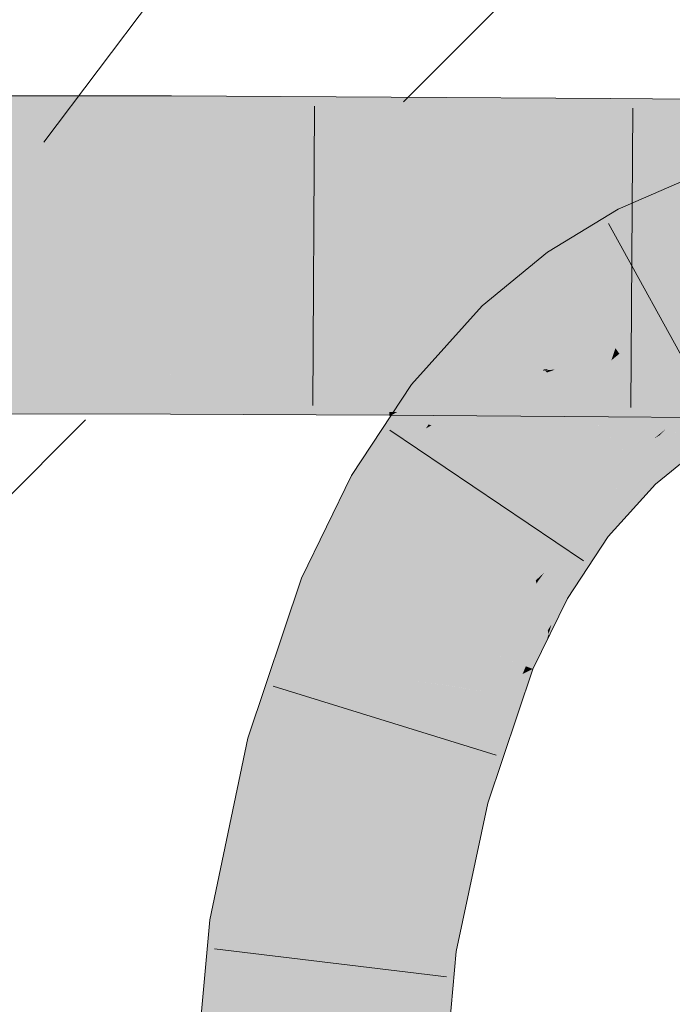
# Model space of a CAD drawing. Extents: x -500 to 300, y 62 to 1162.
# Tile 278 of 289: x 242.362 to 243.019, y 1008 to 1008.99. Entities that reach past the tile are written whole.
import ezdxf

# ---------------------------------------------------------------- set-up
doc = ezdxf.new("R2010")
doc.units = 0
doc.layers.get('0').update_dxf_attribs({"lineweight": 13})
doc.layers.add('E_Detail_Linie_Text_Bem', color=7, linetype='Continuous', lineweight=13)
for name, color, linetype, lineweight, true_color in [('E_Detail_Wandschraffur', 7, 'Continuous', 5, 0xc0c0c0), ('E_Leerrohr 25-A06G93S78I', 7, 'Continuous', 9, 0xff8000), ('E_Leerrohr 25-Shading', 7, 'Continuous', 9, 0xff8000), ('E_Leerrohr 32-A06G93SF8I', 7, 'Continuous', 9, 0x00b300), ('E_Leerrohr 32-Shading', 7, 'Continuous', 9, 0x00b300)]:
    doc.layers.add(name, color=color, linetype=linetype, lineweight=lineweight, true_color=true_color)

# ---------------------------------------------------------------- blocks, each defined once
blk = doc.blocks.new('Shading-A06G93GV8I', base_point=(241.45081, 904.12592))
at = {"layer": 'E_Leerrohr 25-Shading', "color": 43, "true_color": 0xd7ab7f}
for points in [[(243.04271, 1008.83392), (242.96458, 1008.80005), (243.02078, 1008.78461), (242.98141, 1008.76758)], [(242.89336, 1008.75659), (242.91454, 1008.72675), (242.96458, 1008.80005), (242.98141, 1008.76758)], [(242.89336, 1008.75659), (242.82767, 1008.70264), (242.89586, 1008.71136), (242.84541, 1008.68439)], [(242.89336, 1008.75659), (242.89586, 1008.71136), (242.91454, 1008.72675)], [(242.84541, 1008.68439), (242.82767, 1008.70264), (242.75658, 1008.62354), (242.75641, 1008.62366)], [(242.84541, 1008.68439), (242.85321, 1008.67639), (242.89586, 1008.71136)], [(242.85321, 1008.67639), (242.84541, 1008.68439), (242.76575, 1008.61646), (242.75658, 1008.62354)], [(242.82611, 1008.64642), (242.85321, 1008.67639), (242.76868, 1008.6142), (242.76575, 1008.61646)], [(242.82611, 1008.64642), (242.76868, 1008.6142), (242.79907, 1008.62787)], [(242.82611, 1008.64642), (242.79907, 1008.62787), (242.81642, 1008.63568)], [(242.81642, 1008.63568), (242.79907, 1008.62787), (242.81133, 1008.63), (242.78543, 1008.61853)], [(242.76575, 1008.61646), (242.75641, 1008.62366), (242.75375, 1008.60608), (242.73981, 1008.59851)], [(242.79907, 1008.62787), (242.76868, 1008.6142), (242.78543, 1008.61853), (242.77124, 1008.61218)], [(242.78284, 1008.61676), (242.77359, 1008.61041), (242.81026, 1008.62885), (242.78539, 1008.60126)], [(242.81133, 1008.63), (242.78543, 1008.61853), (242.81026, 1008.62885), (242.78284, 1008.61676)], [(242.77124, 1008.61218), (242.76868, 1008.6142), (242.74373, 1008.59741), (242.75375, 1008.60608)], [(242.76868, 1008.6142), (242.76575, 1008.61646), (242.75375, 1008.60608)], [(242.77124, 1008.61218), (242.77359, 1008.61041), (242.78543, 1008.61853)], [(242.73288, 1008.58801), (242.77359, 1008.61041), (242.74373, 1008.59741), (242.77124, 1008.61218)], [(242.77359, 1008.61041), (242.73288, 1008.58801), (242.75386, 1008.59332)], [(242.73981, 1008.59851), (242.73288, 1008.58801), (242.75375, 1008.60608)], [(242.75386, 1008.59332), (242.78539, 1008.60126), (242.77359, 1008.61041)], [(243.0627, 1008.6106), (243.01677, 1008.58252), (243.04672, 1008.55798), (243.03795, 1008.55261)], [(242.71831, 1008.51947), (242.78539, 1008.60126), (242.71307, 1008.55798), (242.75386, 1008.59332)], [(242.78539, 1008.60126), (242.71831, 1008.51947), (242.77376, 1008.58368)], [(242.75386, 1008.59332), (242.73288, 1008.58801), (242.71307, 1008.55798)], [(242.77376, 1008.58368), (242.71831, 1008.51947), (242.77113, 1008.57965), (242.71877, 1008.51917)], [(242.71877, 1008.51917), (242.72783, 1008.51404), (242.77113, 1008.57965)], [(243.01706, 1008.58209), (243.01677, 1008.58252), (242.98044, 1008.54565), (243.01181, 1008.57849)], [(243.01706, 1008.58209), (242.98044, 1008.54565), (242.98128, 1008.5448)], [(242.98128, 1008.5448), (243.00203, 1008.5235), (243.01706, 1008.58209), (243.03795, 1008.55261)], [(243.00639, 1008.57281), (243.01181, 1008.57849), (243.00064, 1008.5694)], [(242.98044, 1008.54565), (243.00639, 1008.57281), (242.9765, 1008.54974), (243.00064, 1008.5694)], [(242.71831, 1008.51947), (242.71307, 1008.55798), (242.696, 1008.5321)], [(242.96317, 1008.52008), (242.98044, 1008.54565), (242.92531, 1008.49323), (242.9765, 1008.54974)], [(242.98128, 1008.5448), (242.98044, 1008.54565), (242.93916, 1008.48254), (242.93829, 1008.48322)], [(242.93916, 1008.48254), (242.95428, 1008.47089), (242.98128, 1008.5448), (243.00203, 1008.5235)], [(242.696, 1008.5321), (242.64586, 1008.42896), (242.71831, 1008.51947), (242.65477, 1008.42548)], [(242.71831, 1008.51947), (242.65477, 1008.42548), (242.71877, 1008.51917), (242.65518, 1008.42529)], [(242.65518, 1008.42529), (242.67993, 1008.41559), (242.71877, 1008.51917), (242.72783, 1008.51404)], [(242.96317, 1008.52008), (242.92531, 1008.49323), (242.93039, 1008.48932)], [(242.93829, 1008.48322), (242.96317, 1008.52008), (242.93039, 1008.48932)], [(242.92531, 1008.49323), (242.88155, 1008.42676), (242.92697, 1008.49194)], [(242.88155, 1008.42676), (242.89011, 1008.43457), (242.92697, 1008.49194), (242.93039, 1008.48932)], [(242.89011, 1008.43457), (242.93478, 1008.47546), (242.93039, 1008.48932), (242.93829, 1008.48322)], [(242.89029, 1008.42175), (242.93478, 1008.47546), (242.88351, 1008.4256), (242.89011, 1008.43457)], [(242.90636, 1008.41266), (242.93478, 1008.47546), (242.89029, 1008.42175)], [(242.93916, 1008.48254), (242.93829, 1008.48322), (242.90724, 1008.41211), (242.90636, 1008.41266)], [(242.90724, 1008.41211), (242.91338, 1008.40863), (242.93916, 1008.48254), (242.95428, 1008.47089)], [(242.64586, 1008.42896), (242.62585, 1008.36945), (242.65477, 1008.42548)], [(242.65477, 1008.42548), (242.62585, 1008.36945), (242.65518, 1008.42529), (242.62663, 1008.37012)], [(242.62663, 1008.37012), (242.67993, 1008.41559), (242.65518, 1008.42529)], [(242.88234, 1008.4234), (242.88155, 1008.42676), (242.8445, 1008.35101), (242.84448, 1008.35101)], [(242.89011, 1008.43457), (242.88155, 1008.42676), (242.88351, 1008.4256)], [(242.88351, 1008.4256), (242.88155, 1008.42676), (242.88234, 1008.4234)], [(242.88487, 1008.41284), (242.89029, 1008.42175), (242.88234, 1008.4234), (242.88351, 1008.4256)], [(242.62585, 1008.36945), (242.59177, 1008.26801), (242.67993, 1008.41559), (242.62711, 1008.25842)], [(242.84685, 1008.3501), (242.88487, 1008.41284), (242.8445, 1008.35101), (242.88234, 1008.4234)], [(242.88487, 1008.41284), (242.90636, 1008.41266), (242.89029, 1008.42175)], [(242.88487, 1008.41284), (242.84685, 1008.3501), (242.89146, 1008.38525), (242.86571, 1008.34265)], [(242.90636, 1008.41266), (242.88487, 1008.41284), (242.90474, 1008.40723), (242.89146, 1008.38525)], [(242.89146, 1008.38525), (242.89359, 1008.3764), (242.90474, 1008.40723), (242.89737, 1008.38257)], [(242.90724, 1008.41211), (242.90636, 1008.41266), (242.8949, 1008.37091), (242.89444, 1008.3728)], [(242.8949, 1008.37091), (242.91338, 1008.40863), (242.90724, 1008.41211)], [(242.86571, 1008.34265), (242.87154, 1008.34039), (242.89146, 1008.38525), (242.89359, 1008.3764)], [(242.87154, 1008.34039), (242.87857, 1008.33765), (242.89359, 1008.3764), (242.89444, 1008.3728)], [(242.89359, 1008.3764), (242.89444, 1008.3728), (242.89737, 1008.38257)], [(242.89444, 1008.3728), (242.87857, 1008.33765), (242.89232, 1008.36566)], [(242.8949, 1008.37091), (242.89444, 1008.3728), (242.89232, 1008.36566)], [(242.84448, 1008.35101), (242.83224, 1008.3147), (242.84685, 1008.3501)], [(242.85452, 1008.34705), (242.84685, 1008.3501), (242.84418, 1008.32062), (242.83224, 1008.3147)], [(242.85982, 1008.32831), (242.86571, 1008.34265), (242.84418, 1008.32062), (242.85452, 1008.34705)], [(242.86888, 1008.3089), (242.87857, 1008.33765), (242.85904, 1008.31049), (242.86826, 1008.33252)], [(242.87154, 1008.34039), (242.86571, 1008.34265), (242.86826, 1008.33252), (242.85982, 1008.32831)], [(242.86826, 1008.33252), (242.87857, 1008.33765), (242.87154, 1008.34039)], [(242.81071, 1008.20886), (242.85982, 1008.32831), (242.80148, 1008.21136), (242.84418, 1008.32062)], [(242.81598, 1008.20746), (242.86826, 1008.33252), (242.81071, 1008.20886), (242.85982, 1008.32831)], [(242.84418, 1008.32062), (242.83224, 1008.3147), (242.80148, 1008.21136), (242.79778, 1008.2124)], [(242.83313, 1008.20282), (242.86888, 1008.3089), (242.81598, 1008.20746), (242.85904, 1008.31049)], [(242.55351, 1008.08533), (242.58983, 1008.08069), (242.59177, 1008.26801), (242.62711, 1008.25842)], [(242.80148, 1008.21136), (242.79778, 1008.2124), (242.76518, 1008.05829)], [(242.77191, 1008.05743), (242.81071, 1008.20886), (242.76518, 1008.05829), (242.80148, 1008.21136)], [(242.81598, 1008.20746), (242.81071, 1008.20886), (242.77638, 1008.05682), (242.77191, 1008.05743)], [(242.77638, 1008.05682), (242.8015, 1008.05365), (242.81598, 1008.20746), (242.83313, 1008.20282)], [(242.51854, 1007.70068), (242.55511, 1007.69904), (242.55351, 1008.08533), (242.58983, 1008.08069)], [(242.77191, 1008.05743), (242.76518, 1008.05829), (242.73172, 1007.69122)], [(242.77638, 1008.05682), (242.77191, 1008.05743), (242.73384, 1007.6911), (242.73172, 1007.69122)], [(242.73384, 1007.6911), (242.7683, 1007.68958), (242.77638, 1008.05682), (242.8015, 1008.05365)]]:
    blk.add_solid(points, dxfattribs=at)
at = {"layer": 'E_Leerrohr 25-Shading', "color": 31, "true_color": 0xfabd7f}
for points in [[(243.00125, 1008.72925), (243.02078, 1008.78461), (242.98141, 1008.76758)], [(243.00125, 1008.72925), (243.07091, 1008.73761), (243.02078, 1008.78461), (243.06154, 1008.77374)], [(243.00125, 1008.72925), (242.98141, 1008.76758), (242.92174, 1008.71655), (242.91454, 1008.72675)], [(243.07729, 1008.71301), (243.07091, 1008.73761), (243.01361, 1008.70538), (243.00125, 1008.72925)], [(242.92174, 1008.71655), (242.91454, 1008.72675), (242.89586, 1008.71136)], [(243.01361, 1008.70538), (243.00125, 1008.72925), (242.9382, 1008.69336), (242.92174, 1008.71655)], [(242.9382, 1008.69336), (242.92174, 1008.71655), (242.85321, 1008.67639), (242.89586, 1008.71136)], [(243.00047, 1008.68115), (243.01361, 1008.70538), (242.9523, 1008.67346), (242.9382, 1008.69336)], [(243.02206, 1008.68909), (243.01361, 1008.70538), (243.01213, 1008.68298), (243.00047, 1008.68115)], [(243.06544, 1008.71161), (243.01361, 1008.70538), (243.02206, 1008.68909)], [(242.9523, 1008.67346), (242.9382, 1008.69336), (242.87172, 1008.65741), (242.85321, 1008.67639)], [(243.00047, 1008.68115), (242.9962, 1008.67328), (243.01213, 1008.68298)], [(242.9962, 1008.67328), (243.02794, 1008.67773), (243.01213, 1008.68298)], [(243.02794, 1008.67773), (243.02206, 1008.68909), (243.01213, 1008.68298)], [(242.87172, 1008.65741), (242.85321, 1008.67639), (242.82611, 1008.64642)], [(242.91612, 1008.64716), (242.95978, 1008.6629), (242.87172, 1008.65741), (242.9523, 1008.67346)], [(242.9962, 1008.67328), (243.00047, 1008.68115), (242.95978, 1008.6629), (242.9523, 1008.67346)], [(242.98592, 1008.66699), (242.9962, 1008.67328), (242.98155, 1008.66577), (242.98944, 1008.67133)], [(243.00655, 1008.63629), (242.9962, 1008.67328), (242.99394, 1008.6377), (242.98592, 1008.66699)], [(242.9962, 1008.67328), (243.02547, 1008.64569), (243.02794, 1008.67773), (243.04553, 1008.64374)], [(243.02547, 1008.64569), (242.9962, 1008.67328), (243.00333, 1008.64783)], [(242.96167, 1008.66022), (242.95978, 1008.6629), (242.89076, 1008.63782), (242.89062, 1008.63794)], [(242.98944, 1008.67133), (242.95978, 1008.6629), (242.98155, 1008.66577), (242.96167, 1008.66022)], [(242.98138, 1008.66571), (242.96167, 1008.66022), (242.96565, 1008.6546)], [(242.9948, 1008.63464), (242.98592, 1008.66699), (242.97517, 1008.64117), (242.96565, 1008.6546)], [(242.98592, 1008.66699), (242.98138, 1008.66571), (242.96565, 1008.6546)], [(242.8848, 1008.64392), (242.87172, 1008.65741), (242.81642, 1008.63568), (242.82611, 1008.64642)], [(242.91612, 1008.64716), (242.87172, 1008.65741), (242.8848, 1008.64392)], [(242.96167, 1008.66022), (242.89076, 1008.63782), (242.90121, 1008.63879)], [(242.96167, 1008.66022), (242.89275, 1008.63574), (242.95758, 1008.64801), (242.8933, 1008.63519)], [(242.96167, 1008.66022), (242.95758, 1008.64801), (242.96565, 1008.6546)], [(242.97337, 1008.64191), (242.96565, 1008.6546), (242.95758, 1008.64801)], [(242.97517, 1008.64117), (242.96565, 1008.6546), (242.97337, 1008.64191)], [(242.81642, 1008.63568), (242.81133, 1008.63), (242.8848, 1008.64392), (242.88971, 1008.63892)], [(242.8848, 1008.64392), (242.88971, 1008.63892), (242.91612, 1008.64716), (242.89447, 1008.63934)], [(242.8933, 1008.63519), (242.91486, 1008.61304), (242.95758, 1008.64801)], [(243.01181, 1008.57849), (242.97337, 1008.64191), (242.91486, 1008.61304), (242.95758, 1008.64801)], [(243.02089, 1008.58502), (243.0627, 1008.6106), (243.00333, 1008.64783), (243.02547, 1008.64569)], [(242.89062, 1008.63794), (242.78539, 1008.60126), (242.79401, 1008.59467)], [(242.81026, 1008.62885), (242.78539, 1008.60126), (242.88889, 1008.63733)], [(242.89062, 1008.63794), (242.79401, 1008.59467), (242.89275, 1008.63574), (242.79607, 1008.59302)], [(242.79607, 1008.59302), (242.85535, 1008.54724), (242.89275, 1008.63574), (242.91486, 1008.61304)], [(242.88971, 1008.63892), (242.81133, 1008.63), (242.88889, 1008.63733), (242.81026, 1008.62885)], [(242.88971, 1008.63892), (242.88889, 1008.63733), (242.89062, 1008.63794)], [(242.88971, 1008.63892), (242.89062, 1008.63794), (242.89447, 1008.63934)], [(242.89076, 1008.63782), (242.89275, 1008.63574), (242.90121, 1008.63879)], [(243.00423, 1008.60022), (242.97517, 1008.64117), (243.01181, 1008.57849), (242.97337, 1008.64191)], [(243.00423, 1008.60022), (242.9948, 1008.63464), (242.97517, 1008.64117)], [(243.00423, 1008.60022), (243.02089, 1008.58502), (242.99394, 1008.6377), (243.00655, 1008.63629)], [(242.91486, 1008.61304), (242.85535, 1008.54724), (242.9765, 1008.54974), (242.91388, 1008.50208)], [(243.00064, 1008.5694), (243.01181, 1008.57849), (242.91959, 1008.60822), (242.91486, 1008.61304)], [(242.9765, 1008.54974), (243.00064, 1008.5694), (242.91959, 1008.60822)], [(242.78539, 1008.60126), (242.77376, 1008.58368), (242.79401, 1008.59467)], [(242.79401, 1008.59467), (242.77376, 1008.58368), (242.79607, 1008.59302), (242.77638, 1008.58246)], [(243.02089, 1008.58502), (243.00423, 1008.60022), (243.01677, 1008.58252)], [(243.01181, 1008.57849), (243.01677, 1008.58252), (243.00423, 1008.60022)], [(242.77638, 1008.58246), (242.77376, 1008.58368), (242.77113, 1008.57965)], [(242.77638, 1008.58246), (242.85535, 1008.54724), (242.79607, 1008.59302)], [(242.85535, 1008.54724), (242.77638, 1008.58246), (242.72783, 1008.51404), (242.77113, 1008.57965)], [(242.85535, 1008.54724), (242.72783, 1008.51404), (242.80469, 1008.4704)], [(242.85535, 1008.54724), (242.80469, 1008.4704), (242.91388, 1008.50208), (242.84079, 1008.44989)], [(242.91388, 1008.50208), (242.92531, 1008.49323), (242.9765, 1008.54974)], [(242.67993, 1008.41559), (242.76221, 1008.3833), (242.72783, 1008.51404), (242.80469, 1008.4704)], [(242.91388, 1008.50208), (242.84079, 1008.44989), (242.92529, 1008.49329), (242.86824, 1008.43427)], [(242.86824, 1008.43427), (242.88155, 1008.42676), (242.92529, 1008.49329), (242.92531, 1008.49323)], [(242.80469, 1008.4704), (242.77185, 1008.40308), (242.84079, 1008.44989)], [(242.84079, 1008.44989), (242.77185, 1008.40308), (242.86824, 1008.43427), (242.85466, 1008.42096)], [(242.88155, 1008.42676), (242.85466, 1008.42096), (242.84448, 1008.35101), (242.80092, 1008.3681)], [(242.85466, 1008.42096), (242.88155, 1008.42676), (242.86824, 1008.43427)], [(242.62711, 1008.25842), (242.71245, 1008.23541), (242.67993, 1008.41559), (242.76221, 1008.3833)], [(242.85466, 1008.42096), (242.77185, 1008.40308), (242.80092, 1008.3681), (242.76221, 1008.3833)], [(242.76221, 1008.3833), (242.74379, 1008.32855), (242.84448, 1008.35101), (242.83224, 1008.3147)], [(242.8051, 1008.31891), (242.74379, 1008.32855), (242.73854, 1008.22839), (242.71245, 1008.23541)], [(242.82596, 1008.31567), (242.8051, 1008.31891), (242.77507, 1008.21851), (242.73854, 1008.22839)], [(242.79778, 1008.2124), (242.83224, 1008.3147), (242.77507, 1008.21851), (242.82596, 1008.31567)], [(242.58983, 1008.08069), (242.67751, 1008.06946), (242.62711, 1008.25842), (242.71245, 1008.23541)], [(242.71245, 1008.23541), (242.70059, 1008.17908), (242.73854, 1008.22839)], [(242.73854, 1008.22839), (242.70059, 1008.17908), (242.77507, 1008.21851), (242.76555, 1008.20135)], [(242.76555, 1008.20135), (242.79778, 1008.2124), (242.77507, 1008.21851)], [(242.79776, 1008.2124), (242.76555, 1008.20135), (242.74268, 1008.06116), (242.69148, 1008.06769)], [(242.76518, 1008.05829), (242.79778, 1008.2124), (242.74268, 1008.06116), (242.79776, 1008.2124)], [(242.76555, 1008.20135), (242.70059, 1008.17908), (242.69148, 1008.06769), (242.67751, 1008.06946)], [(242.55511, 1007.69904), (242.64342, 1007.69513), (242.58983, 1008.08069), (242.67751, 1008.06946)], [(242.67751, 1008.06946), (242.67473, 1008.039), (242.69148, 1008.06769)], [(242.67473, 1008.039), (242.76518, 1008.05829), (242.69148, 1008.06769)], [(242.67473, 1008.039), (242.64342, 1007.69513), (242.76518, 1008.05829), (242.73172, 1007.69122)]]:
    blk.add_solid(points, dxfattribs=at)
at = {"layer": 'E_Leerrohr 32-Shading', "color": 83, "true_color": 0x7fbd7f}
for points in [[(242.51485, 1008.89673), (242.51491, 1008.91382), (242.29358, 1008.89728), (242.29356, 1008.91418)], [(242.73596, 1008.8949), (242.73607, 1008.91272), (242.51485, 1008.89673), (242.51491, 1008.91382)], [(242.95682, 1008.89227), (242.95695, 1008.91125), (242.73596, 1008.8949), (242.73607, 1008.91272)], [(243.17744, 1008.88965), (243.17757, 1008.90967), (242.95682, 1008.89227), (242.95695, 1008.91125)], [(242.29358, 1008.89728), (242.29359, 1008.87256), (242.51485, 1008.89673), (242.51477, 1008.87201)], [(242.51485, 1008.89673), (242.51477, 1008.87201), (242.73596, 1008.8949), (242.73581, 1008.87012)], [(242.73596, 1008.8949), (242.73581, 1008.87012), (242.95682, 1008.89227), (242.95665, 1008.86755)], [(242.95682, 1008.89227), (242.95665, 1008.86755), (243.17744, 1008.88965), (243.17729, 1008.86493)], [(242.29359, 1008.87256), (242.29359, 1008.86731), (242.51477, 1008.87201), (242.51476, 1008.867)], [(242.73581, 1008.87012), (242.51477, 1008.87201), (242.73579, 1008.86646), (242.51476, 1008.86768)], [(242.51476, 1008.86768), (242.51476, 1008.867), (242.73579, 1008.86646), (242.73579, 1008.86591)], [(242.95665, 1008.86755), (242.73581, 1008.87012), (242.95663, 1008.86475), (242.73579, 1008.86646)], [(242.73579, 1008.86646), (242.73579, 1008.86591), (242.95663, 1008.86475), (242.95663, 1008.86438)], [(242.95665, 1008.86755), (242.95663, 1008.86438), (243.17729, 1008.86493), (243.17728, 1008.86285)], [(242.51396, 1008.6192), (242.51402, 1008.64069), (242.29375, 1008.61975), (242.29373, 1008.64105)], [(242.51402, 1008.64044), (242.51396, 1008.6192), (242.73445, 1008.63885), (242.73431, 1008.61731)], [(242.73445, 1008.63885), (242.73445, 1008.63959), (242.51402, 1008.64044), (242.51402, 1008.64069)], [(242.73445, 1008.63885), (242.73431, 1008.61731), (242.95506, 1008.63678), (242.95491, 1008.61475)], [(242.95506, 1008.63678), (242.95506, 1008.63812), (242.73445, 1008.63885), (242.73445, 1008.63959)], [(242.97458, 1008.6366), (242.95506, 1008.63678), (242.98828, 1008.61432), (242.95491, 1008.61475)], [(242.95506, 1008.63678), (243.00177, 1008.63635), (242.95506, 1008.63812), (242.99049, 1008.63788)], [(243.17572, 1008.61212), (243.00655, 1008.63629), (242.98828, 1008.61432), (242.97458, 1008.6366)], [(243.00177, 1008.63635), (243.17586, 1008.6347), (242.99049, 1008.63788), (243.17587, 1008.63654)], [(243.00655, 1008.63629), (243.17572, 1008.61212), (243.17575, 1008.61713)], [(243.17586, 1008.6347), (243.00655, 1008.63629), (243.17575, 1008.61713)], [(242.29376, 1008.59851), (242.51389, 1008.59796), (242.29375, 1008.61975), (242.51396, 1008.6192)], [(242.51396, 1008.6192), (242.51389, 1008.59796), (242.73431, 1008.61731), (242.73419, 1008.59607)], [(242.78093, 1008.61676), (242.73431, 1008.61731), (242.74211, 1008.59601), (242.73419, 1008.59607)], [(242.95491, 1008.61475), (242.78093, 1008.61676), (242.95476, 1008.59351), (242.74211, 1008.59601)], [(243.09317, 1008.6131), (242.95491, 1008.61475), (243.09898, 1008.5918), (242.95476, 1008.59351)], [(242.29376, 1008.59418), (242.51387, 1008.59387), (242.29376, 1008.59851), (242.51389, 1008.59796)], [(242.51387, 1008.59387), (242.73418, 1008.59277), (242.51389, 1008.59796), (242.73419, 1008.59607)], [(242.73419, 1008.59607), (242.73418, 1008.59277), (242.74211, 1008.59601), (242.73599, 1008.59271)], [(242.73599, 1008.59271), (242.95474, 1008.59125), (242.74211, 1008.59601), (242.95476, 1008.59351)], [(242.95476, 1008.59351), (242.95474, 1008.59125), (243.10715, 1008.59167), (243.10745, 1008.59015)]]:
    blk.add_solid(points, dxfattribs=at)
at = {"layer": 'E_Leerrohr 32-Shading', "color": 83, "true_color": 0x7fd57f}
for points in [[(242.51471, 1008.85486), (242.51476, 1008.867), (242.29359, 1008.85461), (242.29359, 1008.86731)], [(242.73573, 1008.85565), (242.73579, 1008.86591), (242.51471, 1008.85486), (242.51476, 1008.867)], [(242.95657, 1008.85669), (242.95663, 1008.86438), (242.73573, 1008.85565), (242.73579, 1008.86591)], [(243.17725, 1008.85779), (243.17728, 1008.86285), (242.95657, 1008.85669), (242.95663, 1008.86438)], [(242.29364, 1008.79486), (242.51453, 1008.7951), (242.29359, 1008.85461), (242.51471, 1008.85486)], [(242.51453, 1008.7951), (242.73538, 1008.7959), (242.51471, 1008.85486), (242.73573, 1008.85565)], [(242.73538, 1008.7959), (242.95616, 1008.79694), (242.73573, 1008.85565), (242.95657, 1008.85669)], [(242.95616, 1008.79694), (243.17688, 1008.79803), (242.95657, 1008.85669), (243.17725, 1008.85779)], [(242.29366, 1008.77454), (242.51445, 1008.77448), (242.29364, 1008.79486), (242.51453, 1008.7951)], [(242.51445, 1008.77448), (242.73524, 1008.77417), (242.51453, 1008.7951), (242.73538, 1008.7959)], [(242.73524, 1008.77417), (242.95601, 1008.77368), (242.73538, 1008.7959), (242.95616, 1008.79694)], [(242.95616, 1008.79694), (242.95601, 1008.77368), (243.12506, 1008.79779), (243.02724, 1008.77356)], [(242.29366, 1008.75415), (242.51439, 1008.75385), (242.29366, 1008.77454), (242.51445, 1008.77448)], [(242.51445, 1008.77448), (242.51439, 1008.75446), (242.73524, 1008.77417), (242.73512, 1008.75452)], [(242.73524, 1008.77417), (242.73512, 1008.75452), (242.95601, 1008.77368), (242.95587, 1008.75439)], [(242.95601, 1008.77368), (242.95587, 1008.75439), (243.17673, 1008.77325), (243.17661, 1008.75421)], [(242.51437, 1008.74969), (242.51439, 1008.75385), (242.29367, 1008.74982), (242.29366, 1008.75415)], [(242.51437, 1008.74969), (242.73511, 1008.74939), (242.51439, 1008.75214), (242.73511, 1008.75134)], [(242.51439, 1008.75446), (242.51439, 1008.75385), (242.73512, 1008.75452), (242.73512, 1008.75275)], [(242.73511, 1008.75134), (242.73512, 1008.75275), (242.51439, 1008.75214), (242.51439, 1008.75385)], [(242.95584, 1008.75037), (242.95586, 1008.75122), (242.73511, 1008.75134), (242.73512, 1008.75275)], [(242.73512, 1008.75452), (242.73512, 1008.75275), (242.95587, 1008.75439), (242.95586, 1008.75122)], [(242.95587, 1008.75439), (242.95586, 1008.75122), (243.17661, 1008.75421), (243.17657, 1008.74969)], [(242.29367, 1008.74365), (242.51436, 1008.7439), (242.29367, 1008.74982), (242.51437, 1008.74969)], [(242.29373, 1008.64105), (242.51402, 1008.64069), (242.29367, 1008.74365), (242.51436, 1008.7439)], [(242.51436, 1008.7439), (242.51419, 1008.69269), (242.73508, 1008.74463), (242.73477, 1008.69342)], [(242.51436, 1008.7439), (242.73508, 1008.74463), (242.51437, 1008.74969), (242.73511, 1008.74939)], [(242.73508, 1008.74463), (242.73477, 1008.69342), (242.95581, 1008.74573), (242.95546, 1008.69452)], [(242.73508, 1008.74463), (242.95581, 1008.74573), (242.73511, 1008.74939), (242.95583, 1008.74896)], [(242.73511, 1008.74939), (242.95583, 1008.74896), (242.73511, 1008.75134), (242.95584, 1008.75037)], [(242.95581, 1008.74573), (242.95546, 1008.69452), (243.17656, 1008.74683), (243.17624, 1008.69562)], [(242.95581, 1008.74573), (243.17656, 1008.74683), (242.95583, 1008.74896), (243.17657, 1008.74847)], [(243.17657, 1008.74847), (243.17657, 1008.74969), (242.95583, 1008.74896), (242.95586, 1008.75122)], [(242.51419, 1008.69269), (242.51402, 1008.64069), (242.73477, 1008.69342), (242.73445, 1008.63959)], [(242.73477, 1008.69342), (242.73445, 1008.63959), (242.95546, 1008.69452), (242.95506, 1008.63812)], [(242.95546, 1008.69452), (242.95506, 1008.63812), (243.17624, 1008.69562), (243.17587, 1008.63654)]]:
    blk.add_solid(points, dxfattribs=at)
blk = doc.blocks.new('Referenz-A06G93SG8I')
at = {"layer": 'E_Detail_Linie_Text_Bem', "color": 0, "linetype": 'Continuous', "ltscale": 0.13}
blk.add_line((242.38641, 1008.86741), (244.05594, 1011.07572), dxfattribs=at)
at = {"layer": 'E_Detail_Wandschraffur', "linetype": 'ByBlock', "ltscale": 0.13}
for p, q in [((242.74831, 1008.90801), (243.58822, 1009.74791)), ((241.11804, 1007.27774), (242.42831, 1008.58801))]:
    blk.add_line(p, q, dxfattribs=at)
at = {"layer": 'E_Leerrohr 25-A06G93S78I', "linetype": 'Continuous', "ltscale": 0.13}
for p, q in [((242.96458, 1008.80007), (243.0427, 1008.83393)), ((242.89336, 1008.75659), (242.96458, 1008.80007)), ((243.06821, 1008.57971), (242.95477, 1008.78551)), ((242.82767, 1008.70265), (242.89336, 1008.75659)), ((242.75641, 1008.62366), (242.82767, 1008.70265)), ((242.696, 1008.53213), (242.75641, 1008.62366)), ((242.92968, 1008.44654), (242.73485, 1008.57793)), ((243.00203, 1008.52348), (243.03795, 1008.55264)), ((242.64585, 1008.42897), (242.696, 1008.53213)), ((242.95429, 1008.47087), (243.00203, 1008.52348)), ((242.91337, 1008.40865), (242.95429, 1008.47087)), ((242.59177, 1008.26799), (242.64585, 1008.42897)), ((242.87857, 1008.33762), (242.91337, 1008.40865)), ((242.83313, 1008.20284), (242.87857, 1008.33762)), ((242.84158, 1008.25084), (242.61715, 1008.32054)), ((242.55351, 1008.08531), (242.59177, 1008.26799)), ((242.8015, 1008.05362), (242.83313, 1008.20284)), ((242.51854, 1007.70066), (242.55351, 1008.08531)), ((242.79166, 1008.02802), (242.55838, 1008.0564)), ((242.7683, 1007.68958), (242.8015, 1008.05362))]:
    blk.add_line(p, q, dxfattribs=at)
at = {"layer": 'E_Leerrohr 32-A06G93SF8I', "linetype": 'Continuous', "ltscale": 0.13}
for p, q in [((242.51491, 1008.91384), (242.29356, 1008.91416)), ((242.73607, 1008.91274), (242.51491, 1008.91384)), ((242.95695, 1008.91123), (242.73607, 1008.91274)), ((243.17757, 1008.90969), (242.95695, 1008.91123)), ((242.6588, 1008.90352), (242.65731, 1008.60273)), ((242.97908, 1008.90147), (242.97702, 1008.60068)), ((242.51388, 1008.59384), (242.29376, 1008.59416)), ((242.73417, 1008.59274), (242.51388, 1008.59384)), ((242.95474, 1008.59124), (242.73417, 1008.59274)), ((243.17559, 1008.58969), (242.95474, 1008.59124))]:
    blk.add_line(p, q, dxfattribs=at)

msp = doc.modelspace()

# ---------------------------------------------------------------- block references
at = {"color": 8, "lineweight": 25, "ltscale": 0.25, "true_color": 0x808080}
msp.add_blockref('Referenz-A06G93SG8I', (0, 0), dxfattribs=at)
msp.add_blockref('Shading-A06G93GV8I', (241.45081, 904.12592))

doc.saveas('drawing.dxf')
